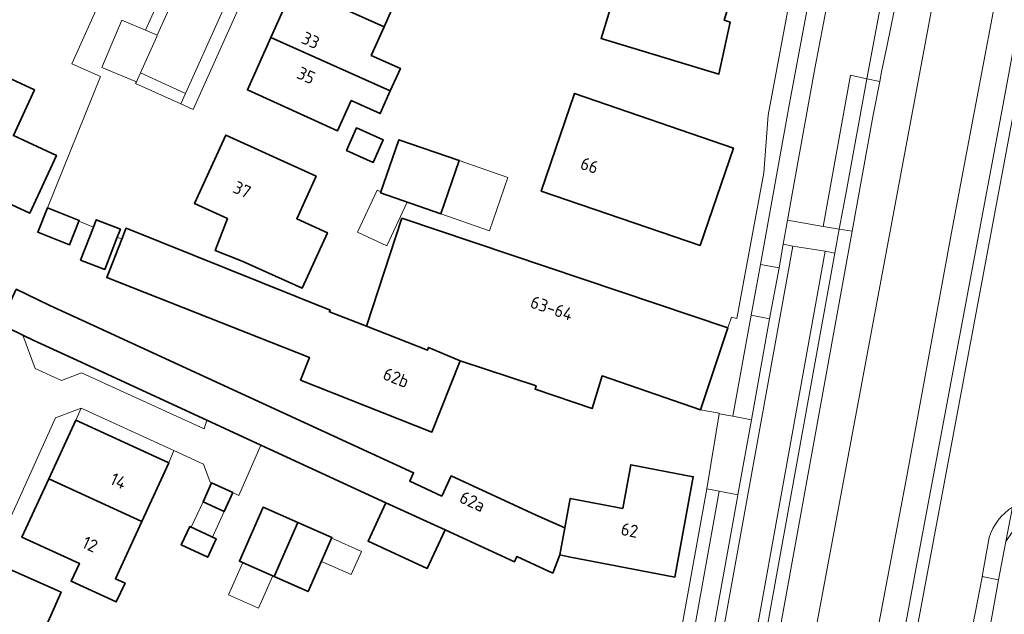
# Model space of a CAD drawing. Header units: metres. Extents: x 149984 to 156489, y 469398 to 478068.
# Tile 503 of 656: x 154183 to 154288, y 473408 to 473471. Entities that reach past the tile are written whole.
import ezdxf
from ezdxf.enums import TextEntityAlignment as Align

# ---------------------------------------------------------------- set-up
doc = ezdxf.new("R2010")
doc.units = ezdxf.units.M
doc.header["$LTSCALE"] = 0.75
for name, color, linetype, lineweight in [('B-WE-GR-BEPLANTING_CULTUUR_HEESTERS-GV', 252, 'Continuous', 18), ('B-WE-OG-BEBOUWING-GV', 6, 'Continuous', 35), ('B-WE-OG-BEBOUWING-T18', 1, 'Continuous', 18), ('B-WE-OG-BEBOUWING_LUIFEL-GV', 6, 'Continuous', 18), ('B-WE-OG-BEBOUWING_OVERBOUWING-GV', 6, 'Continuous', 18), ('B-WE-OG-TERREIN_ERF-GV', 252, 'Continuous', 18), ('B-WE-OG-TERREIN_OEVER-GV', 252, 'Continuous', 18), ('B-WE-OG-WATER-GV', 252, 'Continuous', 18), ('B-WE-VH-OPENVERHARDING_BETONSTRAATSTEEN-GV', 252, 'Continuous', 18), ('B-WE-VH-OPENVERHARDING_STRAATBAKSTEEN-GV', 252, 'Continuous', 18), ('B-WE-VH-OPENVERHARDING_TEGEL-GV', 252, 'Continuous', 18)]:
    doc.layers.add(name, color=color, linetype=linetype, lineweight=lineweight)
doc.styles.add('NLCS-ISO-M750-T18', font='NLCS-ISO.ttf', dxfattribs={"height": 1.35})

msp = doc.modelspace()

# ---------------------------------------------------------------- linework, layer by layer
at = {"layer": 'B-WE-GR-BEPLANTING_CULTUUR_HEESTERS-GV', "flags": 128}
for points in [[(154183.335, 473437.57), (154184.655, 473434.011), (154187.474, 473432.733), (154189.58, 473433.54), (154202.701, 473427.555), (154202.981, 473428.484), (154188.693, 473435.072), (154184.424, 473437.04)], [(154198.922, 473423.935), (154199.468, 473425.239), (154189.553, 473429.781), (154188.974, 473428.477)]]:
    msp.add_lwpolyline(points, close=True, dxfattribs=at)
at = {"layer": 'B-WE-OG-BEBOUWING-GV', "flags": 128}
for points in [[(154237.973, 473483.582), (154235.295, 473477.65), (154246.157, 473472.741), (154245.101, 473469.266), (154257.661, 473465.443), (154258.871, 473471.013), (154258.254, 473471.216), (154259.496, 473475.302), (154252.407, 473477.458)], [(154212.269, 473474.841), (154221.918, 473470.527), (154223.29, 473473.595), (154226.403, 473472.203), (154227.482, 473474.617), (154214.721, 473480.323)], [(154221.918, 473470.527), (154212.269, 473474.841), (154209.82, 473469.364), (154222.582, 473463.658), (154223.66, 473466.069), (154220.547, 473467.461)], [(154167.717, 473460.455), (154167.535, 473460.539), (154167.016, 473459.413), (154167.198, 473459.33), (154166.611, 473458.058), (154174.596, 473454.407), (154174.81, 473454.87), (154184.071, 473450.597), (154186.92, 473456.772), (154182.316, 473458.896), (154184.57, 473463.781), (154171.94, 473469.608)], [(154222.582, 473463.658), (154209.82, 473469.364), (154207.322, 473463.777), (154216.956, 473459.405), (154218.401, 473462.637), (154221.505, 473461.249)], [(154238.691, 473452.952), (154255.666, 473447.153), (154259.238, 473457.564), (154242.257, 473463.391)], [(154217.887, 473457.304), (154220.762, 473456.025), (154221.829, 473458.424), (154218.953, 473459.703)], [(154205.193, 473450.03), (154203.881, 473446.598), (154206.757, 473445.482), (154213.162, 473442.581), (154215.854, 473448.514), (154212.582, 473450.003), (154214.655, 473454.568), (154205.015, 473458.941), (154201.675, 473451.632)], [(154221.52, 473452.77), (154227.963, 473450.529), (154229.94, 473456.215), (154223.498, 473458.455)], [(154185.965, 473451.174), (154184.919, 473448.581), (154188.299, 473447.216), (154189.325, 473449.758), (154189.346, 473449.809)], [(154190.864, 473449.109), (154189.5, 473445.585), (154192.076, 473444.588), (154193.41, 473448.035), (154193.747, 473448.905), (154191.171, 473449.902)], [(154258.622, 473438.353), (154223.827, 473450.056), (154220.032, 473438.512), (154226.551, 473435.961), (154226.658, 473436.255), (154230.038, 473434.838), (154238.158, 473432.164), (154238.042, 473431.814), (154244.127, 473429.731), (154245.194, 473433.211), (154255.731, 473429.59)], [(154230.038, 473434.838), (154226.658, 473436.255), (154226.551, 473435.961), (154220.032, 473438.512), (154216.074, 473440.06), (154216.152, 473440.254), (154194.368, 473449.016), (154194.304, 473448.854), (154193.9, 473447.829), (154192.284, 473443.733), (154213.938, 473435.187), (154212.991, 473432.766), (154227.021, 473427.214)], [(154181.66, 473438.384), (154183.335, 473437.57), (154184.424, 473437.04), (154188.693, 473435.072), (154202.981, 473428.484), (154208.764, 473425.818), (154209.67, 473425.4), (154222.103, 473419.667), (154228.423, 473416.753), (154235.833, 473413.337), (154236.095, 473413.906), (154239.935, 473412.156), (154240.701, 473414.083), (154241.233, 473416.988), (154238.144, 473418.349), (154229.063, 473422.536), (154228.071, 473420.372), (154224.65, 473421.958), (154225.067, 473422.866), (154190.467, 473438.768), (154186.214, 473440.722), (154182.625, 473442.467), (154180.891, 473438.758)], [(154186.105, 473422.231), (154196.034, 473417.661), (154198.922, 473423.935), (154188.974, 473428.477)], [(154240.701, 473414.083), (154241.646, 473413.901), (154252.976, 473411.724), (154254.937, 473422.447), (154248.258, 473423.729), (154247.406, 473419.056), (154241.808, 473420.131), (154241.233, 473416.988)], [(154186.105, 473422.231), (154183.235, 473415.985), (154189.373, 473413.177), (154188.488, 473411.272), (154193.308, 473409.068), (154194.244, 473411.069), (154193.216, 473411.538), (154196.034, 473417.661)], [(154205.761, 473420.743), (154203.497, 473421.786), (154202.573, 473419.778), (154204.838, 473418.736)], [(154228.423, 473416.753), (154222.103, 473419.667), (154220.21, 473415.563), (154226.53, 473412.649)], [(154210.191, 473411.771), (154212.713, 473417.545), (154209.008, 473419.186), (154206.456, 473413.426)], [(154210.191, 473411.771), (154213.798, 473410.173), (154216.35, 473415.933), (154212.713, 473417.545)], [(154200.249, 473415.158), (154203.071, 473413.843), (154203.982, 473415.797), (154201.16, 473417.112)], [(154176.115, 473400.107), (154186.999, 473395.3), (154190.06, 473402.231), (154184.93, 473404.496), (154187.414, 473410.122), (154181.648, 473412.668), (154181.17, 473411.666), (154179.221, 473407.017), (154179.175, 473407.037)]]:
    msp.add_lwpolyline(points, close=True, dxfattribs=at)
at = {"layer": 'B-WE-OG-BEBOUWING_LUIFEL-GV', "flags": 128}
for points in [[(154229.94, 473456.215), (154227.963, 473450.529), (154233.158, 473448.722), (154235.136, 473454.407)], [(154204.838, 473418.736), (154202.573, 473419.778), (154201.313, 473417.041), (154203.578, 473415.998)], [(154216.324, 473415.874), (154215.225, 473413.395), (154218.403, 473411.987), (154219.502, 473414.466)], [(154210.017, 473411.848), (154206.829, 473413.261), (154205.3, 473409.812), (154208.489, 473408.399)]]:
    msp.add_lwpolyline(points, close=True, dxfattribs=at)
at = {"layer": 'B-WE-OG-BEBOUWING_OVERBOUWING-GV', "flags": 128}
msp.add_lwpolyline([(154222.21, 473447.105), (154224.389, 473451.772), (154221.52, 473452.77), (154221.558, 473452.88), (154221.175, 473453.06), (154219.077, 473448.568)], close=True, dxfattribs=at)
at = {"layer": 'B-WE-OG-TERREIN_ERF-GV', "flags": 128}
for points in [[(154213.239, 473487.77), (154201.517, 473461.696), (154200.215, 473462.278), (154195.378, 473464.441), (154195.467, 473464.639), (154191.758, 473466.174), (154193.898, 473471.209), (154196.421, 473470.144), (154199.139, 473476.188)], [(154191.636, 473473.349), (154188.565, 473466.56), (154191.618, 473465.203), (154185.965, 473451.174), (154189.346, 473449.809), (154189.325, 473449.758), (154190.864, 473449.109), (154191.171, 473449.902), (154193.747, 473448.905), (154193.41, 473448.035), (154193.9, 473447.829), (154194.304, 473448.854), (154194.368, 473449.016), (154216.152, 473440.254), (154216.074, 473440.06), (154220.032, 473438.512), (154223.827, 473450.056), (154258.622, 473438.353), (154259.01, 473439.474), (154259.609, 473439.341), (154260.442, 473443.966), (154262.473, 473454.919), (154262.942, 473461.071), (154265.553, 473474.982)], [(154223.29, 473473.595), (154221.918, 473470.527), (154220.547, 473467.461), (154223.66, 473466.069), (154222.582, 473463.658), (154221.505, 473461.249), (154218.401, 473462.637), (154216.956, 473459.405), (154207.322, 473463.777), (154209.82, 473469.364), (154212.269, 473474.841)], [(154259.496, 473475.302), (154258.254, 473471.216), (154258.871, 473471.013), (154257.661, 473465.443), (154245.101, 473469.266), (154246.157, 473472.741)], [(154253.539, 473405.396), (154256.395, 473421.132), (154257.718, 473429.149), (154257.713, 473429.223), (154255.731, 473429.59), (154245.194, 473433.211), (154244.127, 473429.731), (154238.042, 473431.814), (154238.158, 473432.164), (154230.038, 473434.838), (154227.021, 473427.214), (154212.991, 473432.766), (154213.938, 473435.187), (154192.284, 473443.733), (154193.9, 473447.829), (154193.41, 473448.035), (154192.076, 473444.588), (154189.5, 473445.585), (154190.864, 473449.109), (154189.325, 473449.758), (154188.299, 473447.216), (154184.919, 473448.581), (154185.965, 473451.174), (154191.618, 473465.203), (154188.565, 473466.56), (154191.636, 473473.349)], [(154182.625, 473442.467), (154186.214, 473440.722), (154190.467, 473438.768), (154225.067, 473422.866), (154224.65, 473421.958), (154228.071, 473420.372), (154229.063, 473422.536), (154238.144, 473418.349), (154241.233, 473416.988), (154241.808, 473420.131), (154247.406, 473419.056), (154248.258, 473423.729), (154254.937, 473422.447), (154252.976, 473411.724), (154241.646, 473413.901), (154240.701, 473414.083), (154239.935, 473412.156), (154236.095, 473413.906), (154235.833, 473413.337), (154228.423, 473416.753), (154226.53, 473412.649), (154220.21, 473415.563), (154222.103, 473419.667), (154209.67, 473425.4), (154208.764, 473425.818), (154206.397, 473420.451), (154205.761, 473420.743), (154204.838, 473418.736), (154202.573, 473419.778), (154203.497, 473421.786), (154203.333, 473421.861), (154202.628, 473423.792), (154199.468, 473425.239), (154198.922, 473423.935), (154196.034, 473417.661), (154193.216, 473411.538), (154194.244, 473411.069), (154193.308, 473409.068), (154188.488, 473411.272), (154189.373, 473413.177), (154183.235, 473415.985), (154186.105, 473422.231), (154188.974, 473428.477), (154189.553, 473429.781), (154186.814, 473428.749), (154180.12, 473413.961)], [(154337.09, 473407.59), (154327.757, 473409.864), (154326.768, 473410.105), (154326.05, 473410.28), (154325.765, 473410.338), (154324.099, 473410.684), (154320.87, 473411.356), (154318.903, 473411.788), (154316.09, 473412.405), (154291.385, 473417.827), (154290.49, 473417.51), (154289.74, 473417.08), (154289.01, 473416.52), (154288.32, 473415.53), (154287.548, 473411.433), (154286.624, 473406.259)], [(154181.648, 473412.668), (154187.414, 473410.122), (154184.93, 473404.496)]]:
    msp.add_lwpolyline(points, dxfattribs=at)
for points in [[(154174.81, 473454.87), (154174.596, 473454.407), (154166.611, 473458.058), (154167.198, 473459.33), (154167.016, 473459.413), (154167.535, 473460.539), (154167.717, 473460.455), (154171.94, 473469.608), (154184.57, 473463.781), (154182.316, 473458.896), (154186.92, 473456.772), (154184.071, 473450.597)], [(154238.691, 473452.952), (154242.257, 473463.391), (154259.238, 473457.564), (154255.666, 473447.153)], [(154217.887, 473457.304), (154218.953, 473459.703), (154221.829, 473458.424), (154220.762, 473456.025)], [(154205.193, 473450.03), (154201.675, 473451.632), (154205.015, 473458.941), (154214.655, 473454.568), (154212.582, 473450.003), (154215.854, 473448.514), (154213.162, 473442.581), (154206.757, 473445.482), (154203.881, 473446.598)], [(154221.52, 473452.77), (154223.498, 473458.455), (154229.94, 473456.215), (154227.963, 473450.529)], [(154212.713, 473417.545), (154216.35, 473415.933), (154213.798, 473410.173), (154210.191, 473411.771), (154206.456, 473413.426), (154209.008, 473419.186)], [(154200.249, 473415.158), (154201.16, 473417.112), (154203.982, 473415.797), (154203.071, 473413.843)]]:
    msp.add_lwpolyline(points, close=True, dxfattribs=at)
at = {"layer": 'B-WE-OG-TERREIN_OEVER-GV', "flags": 128}
for points in [[(154298.207, 473567.724), (154298.099, 473567.743), (154295.502, 473566.078), (154295.313, 473566.294), (154295.224, 473566.445), (154294.71, 473566.087), (154281.82, 473500), (154277.468, 473477.657), (154276.754, 473473.985), (154275.659, 473468.558), (154275.06, 473465.714), (154274.86, 473464.687), (154274.125, 473460.906), (154271.907, 473448.685), (154261.467, 473391.149), (154261.53, 473391.134), (154265.097, 473390.34), (154266.59, 473398.31)], [(154292.07, 473500), (154287.71, 473476.08), (154282.51, 473448.53), (154277.74, 473422.49), (154271.423, 473389.053), (154274.002, 473388.798), (154274.475, 473389.662), (154278.754, 473412.751), (154287.927, 473461.695), (154292.247, 473485.028), (154295.063, 473500), (154302.447, 473539.282), (154306.517, 473560.765), (154306.591, 473562.088), (154306.701, 473564.056), (154306.358, 473564.098), (154304.733, 473566.567)]]:
    msp.add_lwpolyline(points, close=True, dxfattribs=at)
at = {"layer": 'B-WE-OG-WATER-GV', "flags": 128}
msp.add_lwpolyline([(154271.423, 473389.053), (154277.74, 473422.49), (154282.51, 473448.53), (154287.71, 473476.08), (154292.07, 473500), (154304.733, 473566.567), (154298.207, 473567.724), (154266.59, 473398.31)], dxfattribs=at)
at = {"layer": 'B-WE-VH-OPENVERHARDING_BETONSTRAATSTEEN-GV', "flags": 128}
for points in [[(154264.545, 473447.277), (154264.999, 473449.857), (154265.807, 473454.237), (154267.944, 473466.063), (154270.241, 473478.21), (154270.766, 473480.769), (154272.319, 473489.053), (154270.344, 473489.454), (154267.269, 473473.393), (154265.178, 473462.132), (154262.106, 473445.126), (154264.106, 473444.766)], [(154270.241, 473478.21), (154267.944, 473466.063), (154265.807, 473454.237), (154264.999, 473449.857), (154268.799, 473449.173), (154271.751, 473465.331), (154273.474, 473464.974), (154275.777, 473477.128)], [(154200.717, 473463.398), (154195.889, 473465.583), (154195.575, 473464.881), (154195.467, 473464.639), (154195.378, 473464.441), (154200.215, 473462.278)], [(154268.799, 473449.173), (154270.537, 473448.9), (154271.307, 473453.026), (154273.474, 473464.974), (154271.751, 473465.331)], [(154264.999, 473449.857), (154264.545, 473447.277), (154265.574, 473447.079), (154269.034, 473446.53), (154270.045, 473446.318), (154270.537, 473448.9), (154268.799, 473449.173)], [(154253.47, 473380.168), (154265.574, 473447.079), (154264.545, 473447.277), (154264.106, 473444.766), (154263.088, 473439.326), (154261.996, 473433.128), (154261.165, 473428.537), (154259.696, 473420.503), (154259.604, 473419.885), (154256.691, 473403.709), (154255.873, 473399.398), (154254.733, 473392.965), (154253.938, 473388.584), (154252.661, 473381.689), (154252.557, 473380.99), (154252.441, 473380.342)], [(154269.034, 473446.53), (154256.944, 473379.594), (154257.952, 473379.394), (154270.045, 473446.318)], [(154264.106, 473444.766), (154262.106, 473445.126), (154261.126, 473439.705), (154263.088, 473439.326)], [(154261.165, 473428.537), (154261.996, 473433.128), (154263.088, 473439.326), (154261.126, 473439.705), (154259.169, 473428.909)], [(154256.395, 473421.132), (154257.721, 473420.897), (154259.696, 473420.503), (154261.165, 473428.537), (154259.169, 473428.909), (154257.718, 473429.149)], [(154254.698, 473404.071), (154256.691, 473403.709), (154259.604, 473419.885), (154259.696, 473420.503), (154257.721, 473420.897)], [(154287.548, 473411.433), (154285.796, 473411.798), (154285.785, 473411.721), (154284.81, 473406.581), (154286.624, 473406.259)]]:
    msp.add_lwpolyline(points, close=True, dxfattribs=at)
msp.add_lwpolyline([(154180.12, 473413.961), (154186.814, 473428.749), (154189.553, 473429.781), (154199.468, 473425.239), (154202.628, 473423.792), (154203.333, 473421.861), (154203.497, 473421.786), (154205.761, 473420.743), (154206.397, 473420.451), (154208.764, 473425.818), (154202.981, 473428.484), (154202.701, 473427.555), (154189.58, 473433.54), (154187.474, 473432.733), (154184.655, 473434.011), (154183.335, 473437.57), (154181.66, 473438.384)], dxfattribs=at)
at = {"layer": 'B-WE-VH-OPENVERHARDING_STRAATBAKSTEEN-GV', "flags": 128}
for points in [[(154312.739, 473551.832), (154313.313, 473555.023), (154314.279, 473560.765), (154307.955, 473561.882), (154307.551, 473559.418), (154296.371, 473500), (154293.512, 473484.766), (154274.2, 473381.38), (154279.938, 473380.394), (154281.263, 473387.497), (154282.405, 473393.74), (154283.397, 473398.932), (154284.81, 473406.581), (154285.785, 473411.721), (154285.796, 473411.798), (154286.548, 473415.941)], [(154199.632, 473473.956), (154197.689, 473469.608), (154197.631, 473469.479), (154195.889, 473465.583), (154200.717, 473463.398), (154204.517, 473471.872)]]:
    msp.add_lwpolyline(points, dxfattribs=at)
for points in [[(154277.468, 473477.657), (154275.933, 473478), (154275.777, 473477.128), (154273.474, 473464.974), (154274.86, 473464.687), (154275.06, 473465.714), (154275.659, 473468.558), (154276.754, 473473.985)], [(154199.632, 473473.956), (154200.849, 473476.699), (154199.139, 473476.188), (154196.421, 473470.144), (154197.689, 473469.608)], [(154195.889, 473465.583), (154197.631, 473469.479), (154197.689, 473469.608), (154196.421, 473470.144), (154193.898, 473471.209), (154191.758, 473466.174), (154195.467, 473464.639), (154195.575, 473464.881)], [(154253.532, 473354.973), (154253.163, 473352.982), (154254.611, 473352.714), (154256.062, 473361.269), (154261.091, 473388.969), (154261.02, 473388.98), (154261.37, 473391.17), (154261.467, 473391.149), (154271.907, 473448.685), (154270.537, 473448.9), (154270.045, 473446.318), (154257.952, 473379.394), (154257.492, 473376.808), (154257.329, 473375.887), (154256.578, 473371.796)], [(154265.574, 473447.079), (154253.47, 473380.168), (154256.944, 473379.594), (154269.034, 473446.53)]]:
    msp.add_lwpolyline(points, close=True, dxfattribs=at)
at = {"layer": 'B-WE-VH-OPENVERHARDING_STRAATBAKSTEEN-GV'}
msp.add_lwpolyline([(154286.548, 473415.941, -0.1784997), (154289.044, 473419.188)], format="xyb", dxfattribs=at)
at = {"layer": 'B-WE-VH-OPENVERHARDING_TEGEL-GV', "flags": 128}
for points in [[(154274.2, 473381.38), (154293.512, 473484.766), (154296.371, 473500), (154307.551, 473559.418), (154307.955, 473561.882), (154306.591, 473562.088), (154306.517, 473560.765), (154302.447, 473539.282), (154295.063, 473500), (154292.247, 473485.028), (154287.927, 473461.695), (154278.754, 473412.751), (154274.475, 473389.662), (154274.002, 473388.798), (154274.08, 473388.79), (154273.64, 473386.51), (154273.602, 473386.521), (154273.567, 473386.531), (154273.563, 473386.513), (154273.71, 473385.533), (154270.439, 473367.965), (154271.678, 473367.734), (154271.882, 473369.038), (154273.961, 473380.187)], [(154214.515, 473493.905), (154214.352, 473493.641), (154212.876, 473490.471), (154204.517, 473471.872), (154200.717, 473463.398), (154200.215, 473462.278), (154201.517, 473461.696), (154213.239, 473487.77), (154216.041, 473494.002), (154215.651, 473494.178), (154215.349, 473494.25), (154215.039, 473494.226), (154214.751, 473494.107)], [(154273.474, 473464.974), (154271.307, 473453.026), (154270.537, 473448.9), (154271.907, 473448.685), (154274.125, 473460.906), (154274.86, 473464.687)]]:
    msp.add_lwpolyline(points, close=True, dxfattribs=at)
for points in [[(154265.553, 473474.982), (154262.942, 473461.071), (154262.473, 473454.919), (154260.442, 473443.966), (154259.609, 473439.341), (154259.01, 473439.474), (154258.622, 473438.353), (154255.731, 473429.59), (154257.713, 473429.223), (154257.718, 473429.149), (154259.169, 473428.909), (154261.126, 473439.705), (154262.106, 473445.126), (154265.178, 473462.132), (154267.269, 473473.393)], [(154251.965, 473377.805), (154252.441, 473380.342), (154252.557, 473380.99), (154252.661, 473381.689), (154250.701, 473382.058), (154251.957, 473388.951), (154253.916, 473399.76), (154254.698, 473404.071), (154257.721, 473420.897), (154256.395, 473421.132), (154253.539, 473405.396), (154252.473, 473398.996), (154250.776, 473389.811), (154249.862, 473385.393), (154249.054, 473381.877), (154247.399, 473373.316), (154246.504, 473368.7)], [(154286.548, 473415.941), (154285.796, 473411.798), (154287.548, 473411.433), (154288.32, 473415.53), (154289.044, 473419.188)]]:
    msp.add_lwpolyline(points, dxfattribs=at)
at = {"layer": 'B-WE-VH-OPENVERHARDING_TEGEL-GV'}
msp.add_lwpolyline([(154289.044, 473419.188, 0.1784997), (154286.548, 473415.941)], format="xyb", dxfattribs=at)

# ---------------------------------------------------------------- texts
at = {"layer": 'B-WE-OG-BEBOUWING-T18', "style": 'NLCS-ISO-M750-T18'}
for s, rotation, p in [('33', 336, (154214.072, 473469.074)), ('35', 335.7, (154213.599, 473465.321)), ('66', 341.2, (154243.859, 473455.707)), ('37', 335.5, (154206.75, 473453.114)), ('63-64', 341.4, (154239.818, 473440.458)), ('62b', 338.4, (154223.2, 473433.028)), ('14', 335.5, (154193.541, 473421.995)), ('62a', 335.3, (154231.353, 473419.807)), ('62', 349.2, (154248.14, 473416.726)), ('12', 335.3, (154190.51, 473415.226))]:
    msp.add_text(s, height=1.35, rotation=rotation, dxfattribs=at).set_placement(p, align=Align.MIDDLE)

doc.saveas('drawing.dxf')
